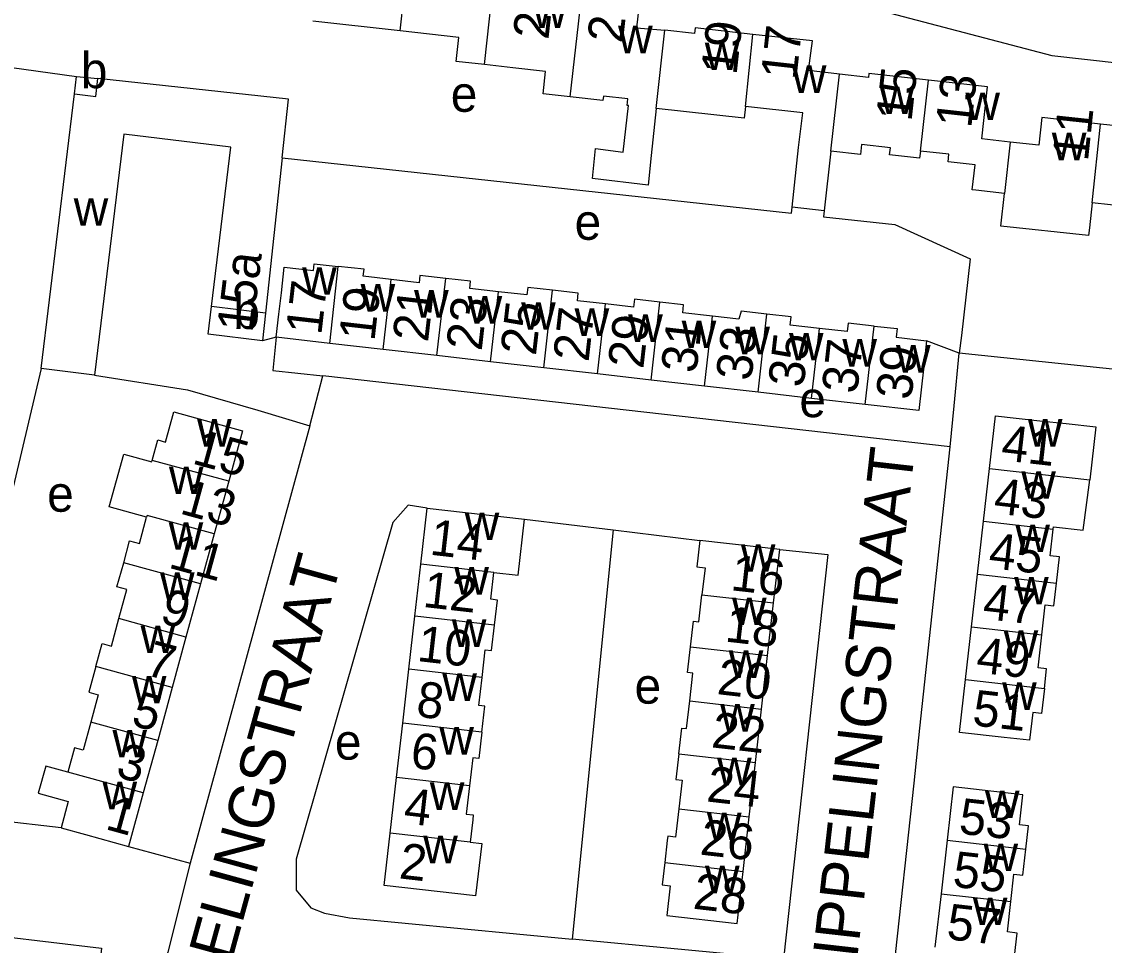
# Model space of a CAD drawing. Extents: x 161936 to 163647, y 386450 to 388633.
# Drawn here: x 162347.8 to 162468.8, y 387847.8 to 387951 of the extents above; entities that cross this region are included whole.
import ezdxf

# ---------------------------------------------------------------- set-up
doc = ezdxf.new("R2010")
doc.units = 0
for name, color, linetype in [('BLT_Basislijn', 7, 'Continuous'), ('BLT_Bebouwing', 7, 'Continuous'), ('BLT_Centroide', 7, 'Continuous'), ('BLT_Huisnummer', 7, 'Continuous'), ('BLT_Huisnummer_ tussenligend', 7, 'Continuous'), ('BLT_Onderverdeling_panden', 7, 'Continuous'), ('BLT_Straatnaam', 7, 'Continuous'), ('BLT_Vlakafsluiter', 7, 'Continuous')]:
    doc.layers.add(name, color=color, linetype=linetype)

msp = doc.modelspace()

# ---------------------------------------------------------------- linework, layer by layer
at = {"layer": 'BLT_Basislijn'}
for p, q in [((162333.4, 387947.7), (162353.91, 387944.91)), ((162376.23, 387915.75), (162374.69, 387915.35)), ((162349.96, 387912.24), (162338.14, 387862.54)), ((162380, 387905.85), (162381.43, 387911.42)), ((162451.58, 387903.51), (162381.43, 387911.42)), ((162448.2, 387872.03), (162451.58, 387903.51)), ((162403.97, 387895.41), (162413.91, 387894.2)), ((162413.91, 387894.2), (162409.3, 387848.45)), ((162413.91, 387894.2), (162423.6, 387893.03)), ((162447.54, 387865.89), (162448.2, 387872.03)), ((162443.87, 387831.81), (162447.54, 387865.89)), ((162352.16, 387860.9), (162338.14, 387862.54)), ((162359.71, 387858.82), (162366.61, 387856.95))]:
    msp.add_line(p, q, dxfattribs=at)
for points in [[(162322.3, 387973.74), (162372.21, 387968.81), (162383.73, 387967.34), (162396.47, 387964.74), (162462.94, 387947.25), (162508.45, 387942.15), (162508.66, 387941.36), (162504.97, 387908.35)], [(162376.9, 387935.81), (162433.84, 387929.6), (162433.91, 387930.28)], [(162437.48, 387929.89), (162437.41, 387929.21), (162445.4, 387928.34), (162453.81, 387924.53), (162452.84, 387915.95), (162452.6, 387913.96)], [(162376.23, 387915.75), (162375.84, 387912.04), (162381.43, 387911.42)], [(162451.58, 387903.51), (162452.01, 387908.08), (162452.6, 387913.96)], [(162479.1, 387911.16), (162473.64, 387911.78), (162452.6, 387913.96)], [(162355.92, 387911.52), (162366.32, 387909.88), (162374.16, 387907.6), (162380, 387905.85)], [(162380, 387905.85), (162366.71, 387857.36), (162366.61, 387856.95)], [(162393.12, 387896.65), (162390.99, 387896.96), (162389.27, 387895.02), (162378.46, 387857.39), (162378.46, 387853.93), (162380.08, 387851.97), (162381.62, 387851.36), (162384.4, 387850.85), (162409.3, 387848.45)], [(162432.52, 387892.01), (162437.9, 387891.45), (162432.93, 387846.2), (162409.3, 387848.45)], [(162366.61, 387856.95), (162364.09, 387847.01), (162359.18, 387830.23)]]:
    msp.add_lwpolyline(points, dxfattribs=at)
at = {"layer": 'BLT_Bebouwing'}
for p, q in [((162353.68, 387942.94), (162353.91, 387944.91)), ((162353.91, 387944.91), (162356.28, 387944.66)), ((162474.72, 387938.87), (162468.39, 387939.57)), ((162376.9, 387935.81), (162375.04, 387918.45)), ((162473.79, 387930.09), (162467.45, 387930.76)), ((162375.04, 387918.45), (162374.69, 387915.35)), ((162376.23, 387915.75), (162376.53, 387918.34)), ((162382.21, 387915.06), (162376.23, 387915.75)), ((162388.2, 387914.38), (162382.21, 387915.06)), ((162394.19, 387913.69), (162388.2, 387914.38)), ((162400.17, 387913.01), (162394.19, 387913.69)), ((162355.92, 387911.52), (162349.96, 387912.24)), ((162406.16, 387912.33), (162400.17, 387913.01)), ((162412.14, 387911.64), (162406.16, 387912.33)), ((162418.13, 387910.96), (162412.14, 387911.64)), ((162424.12, 387910.28), (162418.13, 387910.96)), ((162430.1, 387909.59), (162424.12, 387910.28)), ((162436.09, 387908.91), (162430.1, 387909.59)), ((162442.07, 387908.22), (162436.09, 387908.91)), ((162455.31, 387895.17), (162455.98, 387901.06)), ((162370.91, 387899.64), (162369.29, 387893.75)), ((162392.41, 387890.39), (162393.12, 387896.65)), ((162393.12, 387896.65), (162403.97, 387895.41)), ((162454.64, 387889.27), (162455.31, 387895.17)), ((162369.29, 387893.75), (162367.76, 387888.16)), ((162432.52, 387892.01), (162423.6, 387893.03)), ((162431.84, 387886.04), (162432.52, 387892.01)), ((162391.74, 387884.56), (162392.41, 387890.39)), ((162453.97, 387883.37), (162454.64, 387889.27)), ((162367.76, 387888.16), (162366.13, 387882.23)), ((162431.17, 387880.15), (162431.84, 387886.04)), ((162391.07, 387878.63), (162391.74, 387884.56)), ((162453.3, 387877.47), (162453.97, 387883.37)), ((162366.13, 387882.23), (162364.58, 387876.59)), ((162430.49, 387874.18), (162431.17, 387880.15)), ((162390.38, 387872.59), (162391.07, 387878.63)), ((162452.63, 387871.57), (162453.3, 387877.47)), ((162364.58, 387876.59), (162362.97, 387870.68)), ((162429.81, 387868.2), (162430.49, 387874.18)), ((162389.68, 387866.52), (162390.38, 387872.59)), ((162362.97, 387870.68), (162361.36, 387864.82)), ((162429.12, 387862.14), (162429.81, 387868.2)), ((162388.98, 387860.32), (162389.68, 387866.52)), ((162361.36, 387864.82), (162359.71, 387858.82)), ((162451.92, 387865.49), (162451.24, 387859.51)), ((162459.71, 387864.6), (162451.92, 387865.49)), ((162428.43, 387856.01), (162429.12, 387862.14)), ((162451.24, 387859.51), (162450.56, 387853.53)), ((162450.56, 387853.53), (162449.88, 387847.55))]:
    msp.add_line(p, q, dxfattribs=at)
for points in [[(162410.48, 387954.66), (162412.93, 387954.39), (162413.01, 387955.04), (162416.99, 387954.57), (162416.5, 387950.33), (162419.69, 387950.06)], [(162390.08, 387950), (162380.31, 387951.08)], [(162399.51, 387946.23), (162396.34, 387946.58), (162396.64, 387949.27), (162390.08, 387950)], [(162429.52, 387949.61), (162423.05, 387950.33), (162422.98, 387949.7), (162419.69, 387950.06)], [(162439.19, 387945.17), (162435.73, 387945.55), (162436.18, 387948.87), (162429.52, 387949.61)], [(162409.08, 387942.64), (162406.07, 387942.97), (162406.34, 387945.47), (162402.68, 387945.88), (162399.51, 387946.23)], [(162376.9, 387935.81), (162377.61, 387942.36), (162356.28, 387944.66)], [(162449.15, 387944.48), (162442.48, 387945.22), (162442.44, 387944.8), (162439.19, 387945.17)], [(162458.3, 387937.56), (162455.12, 387937.91), (162455.76, 387943.75), (162449.15, 387944.48)], [(162349.96, 387912.24), (162353.68, 387942.94)], [(162418.72, 387941.31), (162418.16, 387936.06), (162417.8, 387932.75), (162411.59, 387933.49), (162411.91, 387936.83), (162415.03, 387936.43), (162415.6, 387941.66), (162415.46, 387941.67), (162415.55, 387942.4), (162412.81, 387942.71), (162412.76, 387942.23), (162409.08, 387942.64)], [(162428.69, 387941.55), (162428.54, 387940.22), (162418.72, 387941.31)], [(162433.91, 387930.28), (162434.64, 387936.95), (162435.11, 387940.84), (162428.69, 387941.55)], [(162468.4, 387939.57), (162461.83, 387940.3), (162461.49, 387937.21), (162458.3, 387937.56)], [(162368.98, 387919.19), (162371.14, 387937), (162359.18, 387938.45), (162355.92, 387911.52)], [(162438.23, 387936.55), (162437.48, 387929.89)], [(162448.27, 387936.55), (162448.14, 387935.76), (162444.81, 387936.14), (162444.9, 387936.92), (162441.68, 387937.28), (162441.55, 387936.18), (162438.23, 387936.55)], [(162457.67, 387931.82), (162454.46, 387932.17), (162454.05, 387932.22), (162454.36, 387935.02), (162451.34, 387935.35), (162451.44, 387936.2), (162448.27, 387936.55)], [(162467.45, 387930.76), (162467.15, 387927.97), (162467.06, 387927.11), (162457.24, 387928.16), (162457.67, 387931.82)], [(162437.48, 387929.89), (162433.91, 387930.28)], [(162376.53, 387918.34), (162376.8, 387920.71), (162377.12, 387923.57), (162380.38, 387923.2), (162380.46, 387923.97), (162383.14, 387923.67)], [(162389.09, 387922.2), (162385.95, 387922.56), (162386.04, 387923.35), (162383.14, 387923.67)], [(162395.18, 387922.33), (162392.3, 387922.65), (162392.21, 387921.84), (162389.09, 387922.2)], [(162401.07, 387920.83), (162397.87, 387921.2), (162397.96, 387922.02), (162395.18, 387922.33)], [(162407.11, 387921), (162404.34, 387921.31), (162404.24, 387920.47), (162401.07, 387920.83)], [(162413.04, 387919.47), (162409.9, 387919.82), (162409.99, 387920.68), (162407.11, 387921)], [(162419.13, 387919.67), (162416.27, 387919.99), (162416.17, 387919.11), (162413.04, 387919.47)], [(162425.01, 387918.1), (162421.68, 387918.48), (162421.78, 387919.37), (162419.13, 387919.67)], [(162374.69, 387915.35), (162368.62, 387916.09), (162368.98, 387919.19)], [(162431.1, 387918.34), (162428.21, 387918.66), (162427.95, 387917.78), (162425.01, 387918.1)], [(162436.98, 387916.73), (162433.7, 387917.11), (162433.8, 387918.04), (162431.1, 387918.34)], [(162443.08, 387917), (162440.16, 387917.33), (162440.05, 387916.38), (162436.98, 387916.73)], [(162443.08, 387917), (162445.67, 387916.72), (162445.56, 387915.75), (162448.95, 387915.36)], [(162448.95, 387915.36), (162448.62, 387912.51), (162448.06, 387907.54), (162442.07, 387908.22)], [(162362.36, 387901.98), (162362.98, 387904.26), (162363.86, 387904.02), (162364.79, 387907.4), (162372.46, 387905.29), (162370.91, 387899.64)], [(162455.98, 387901.06), (162456.65, 387906.96)], [(162456.65, 387906.96), (162461.62, 387906.41), (162464.55, 387906.09), (162467.86, 387905.72), (162467.19, 387899.79)], [(162361.73, 387895.62), (162357.56, 387896.77), (162359.18, 387902.66), (162362.31, 387901.8), (162362.36, 387901.98)], [(162463.1, 387894.28), (162463.13, 387894.55), (162466.46, 387894.17), (162467.19, 387899.79)], [(162359.2, 387890.51), (162359.83, 387893), (162360.92, 387892.7), (162361.73, 387895.62)], [(162400.55, 387889.46), (162403.27, 387889.16), (162403.97, 387895.41)], [(162463.48, 387888.27), (162463.8, 387891.18), (162462.76, 387891.3), (162463.1, 387894.28)], [(162423.6, 387893.03), (162423.27, 387890.06), (162424.17, 387889.96), (162423.83, 387886.95)], [(162358.63, 387884.29), (162359.52, 387887.54), (162358.41, 387887.85), (162359.2, 387890.51)], [(162400.63, 387883.55), (162400.96, 387886.37), (162400.21, 387886.46), (162400.55, 387889.46)], [(162461.83, 387882.48), (162462.2, 387885.82), (162463.19, 387885.71), (162463.48, 387888.27)], [(162422.54, 387881.13), (162422.87, 387884.01), (162423.48, 387883.94), (162423.83, 387886.95)], [(162356.05, 387878.93), (162356.76, 387881.5), (162357.79, 387881.22), (162358.63, 387884.29)], [(162399.24, 387877.69), (162399.6, 387880.8), (162400.31, 387880.72), (162400.63, 387883.55)], [(162462.12, 387876.47), (162462.37, 387878.69), (162461.42, 387878.8), (162461.83, 387882.48)], [(162422.46, 387875.09), (162422.81, 387878.18), (162422.22, 387878.25), (162422.54, 387881.13)], [(162356.05, 387878.93), (162355.26, 387876.05), (162356.32, 387875.76), (162355.49, 387872.73)], [(162399.22, 387871.58), (162399.55, 387874.51), (162398.89, 387874.59), (162399.24, 387877.69)], [(162462.12, 387876.47), (162461.81, 387873.68), (162460.81, 387873.79), (162460.46, 387870.69)], [(162421.24, 387869.18), (162421.57, 387872.06), (162422.11, 387872), (162422.46, 387875.09)], [(162355.49, 387872.73), (162354.62, 387869.57), (162353.67, 387869.83), (162352.93, 387867.13)], [(162399.22, 387871.58), (162398.88, 387868.65), (162398.2, 387868.73), (162397.84, 387865.59)], [(162460.46, 387870.69), (162457.6, 387871.01), (162452.63, 387871.57)], [(162421.24, 387869.18), (162420.91, 387866.3), (162421.6, 387866.22), (162421.24, 387863.04)], [(162352.93, 387867.13), (162350.46, 387867.81), (162349.62, 387864.76), (162352.97, 387863.84), (162352.16, 387860.9)], [(162397.84, 387865.59), (162397.48, 387862.44), (162398.26, 387862.35), (162398.2, 387861.8), (162397.91, 387859.31)], [(162460.05, 387858.51), (162460.35, 387861.13), (162459.34, 387861.25), (162459.71, 387864.6)], [(162421.24, 387863.04), (162420.88, 387859.86), (162420, 387859.96), (162419.95, 387859.49), (162419.66, 387857.01)], [(162352.16, 387860.9), (162354.89, 387860.15), (162359.71, 387858.82)], [(162397.91, 387859.31), (162399.2, 387859.15), (162398.52, 387853.29), (162388.3, 387854.45), (162388.98, 387860.32)], [(162458.36, 387852.65), (162458.71, 387855.71), (162459.72, 387855.6), (162460.05, 387858.51)], [(162419.66, 387857.01), (162419.38, 387854.53), (162420.29, 387854.42), (162419.91, 387851.1), (162427.77, 387850.2), (162428.43, 387856.01)], [(162458.78, 387846.54), (162459.07, 387849.14), (162457.98, 387849.26), (162458.36, 387852.65)], [(162345.45, 387848.8), (162356.7, 387847.44), (162355.82, 387839.49), (162351.34, 387839.99)]]:
    msp.add_lwpolyline(points, dxfattribs=at)
at = {"layer": 'BLT_Onderverdeling_panden'}
for p, q in [((162390.08, 387950), (162391.11, 387959.57)), ((162399.51, 387946.23), (162400.46, 387954.77)), ((162409.08, 387942.64), (162410.48, 387954.66)), ((162418.72, 387941.31), (162419.69, 387950.06)), ((162428.69, 387941.55), (162429.52, 387949.61)), ((162438.23, 387936.55), (162439.19, 387945.17)), ((162448.27, 387936.55), (162449.15, 387944.48)), ((162467.45, 387930.76), (162468.39, 387939.57)), ((162458.3, 387937.56), (162457.67, 387931.82)), ((162382.21, 387915.06), (162383.14, 387923.67)), ((162388.2, 387914.38), (162389.09, 387922.2)), ((162394.19, 387913.69), (162395.18, 387922.33)), ((162400.17, 387913.01), (162401.07, 387920.83)), ((162406.16, 387912.33), (162407.11, 387921)), ((162412.14, 387911.64), (162413.04, 387919.47)), ((162418.13, 387910.96), (162419.13, 387919.67)), ((162424.12, 387910.28), (162425.01, 387918.1)), ((162430.1, 387909.59), (162431.1, 387918.34)), ((162442.07, 387908.22), (162443.08, 387917)), ((162436.09, 387908.91), (162436.98, 387916.73)), ((162370.91, 387899.64), (162362.36, 387901.98)), ((162455.98, 387901.06), (162467.19, 387899.79)), ((162455.31, 387895.17), (162463.1, 387894.28)), ((162367.76, 387888.16), (162359.2, 387890.51)), ((162400.55, 387889.46), (162392.41, 387890.39)), ((162454.64, 387889.27), (162463.48, 387888.27)), ((162423.83, 387886.95), (162431.84, 387886.04)), ((162366.13, 387882.23), (162358.63, 387884.29)), ((162400.63, 387883.55), (162391.74, 387884.56)), ((162453.97, 387883.37), (162461.83, 387882.48)), ((162422.54, 387881.13), (162431.17, 387880.15)), ((162364.58, 387876.59), (162356.05, 387878.93)), ((162399.24, 387877.69), (162391.07, 387878.63)), ((162453.3, 387877.47), (162462.12, 387876.47)), ((162422.46, 387875.09), (162430.49, 387874.18)), ((162362.97, 387870.68), (162355.49, 387872.73)), ((162399.22, 387871.58), (162390.38, 387872.59)), ((162421.24, 387869.18), (162429.81, 387868.2)), ((162361.36, 387864.82), (162352.93, 387867.13)), ((162397.84, 387865.59), (162389.68, 387866.52)), ((162421.24, 387863.04), (162429.12, 387862.14)), ((162397.91, 387859.31), (162388.98, 387860.32)), ((162451.24, 387859.51), (162460.05, 387858.51)), ((162419.66, 387857.01), (162428.43, 387856.01)), ((162450.56, 387853.53), (162458.36, 387852.65))]:
    msp.add_line(p, q, dxfattribs=at)
for points in [[(162353.68, 387942.94), (162356.05, 387942.65), (162356.28, 387944.66)], [(162375.04, 387918.45), (162368.98, 387919.19)], [(162369.29, 387893.75), (162361.78, 387895.81), (162361.73, 387895.62)]]:
    msp.add_lwpolyline(points, dxfattribs=at)
at = {"layer": 'BLT_Vlakafsluiter'}
msp.add_line((162452.6, 387913.96), (162448.95, 387915.36), dxfattribs=at)

# ---------------------------------------------------------------- texts
at = {"layer": 'BLT_Centroide'}
for s, p in [('w', (162404.89, 387950.31)), ('w', (162414.45, 387947.5)), ('w', (162424.14, 387945.62)), ('b', (162354.37, 387943.59)), ('w', (162433.88, 387943.06)), ('e', (162395.74, 387940.95)), ('w', (162443.71, 387940.69)), ('w', (162453.28, 387940.02)), ('w', (162462.95, 387935.53)), ('w', (162353.58, 387928.22)), ('e', (162409.59, 387926.64)), ('w', (162379.12, 387920.49)), ('w', (162385.66, 387918.62)), ('b', (162371.43, 387916.68)), ('w', (162391.64, 387917.95)), ('w', (162397.62, 387917.27)), ('w', (162403.61, 387916.58)), ('w', (162409.59, 387915.89)), ('w', (162415.58, 387915.22)), ('w', (162421.56, 387914.53)), ('w', (162427.56, 387913.84)), ('w', (162433.55, 387913.16)), ('w', (162439.53, 387912.47)), ('w', (162445.52, 387911.8)), ('e', (162434.72, 387906.81)), ('w', (162367.38, 387903.53)), ('w', (162460.27, 387903.53)), ('w', (162364.23, 387898.22)), ('w', (162459.53, 387897.69)), ('e', (162350.61, 387896.24)), ('w', (162364.2, 387892)), ('w', (162397.3, 387893.06)), ('w', (162458.87, 387891.72)), ('w', (162428.18, 387889.53)), ('w', (162363.23, 387886.38)), ('w', (162396.14, 387886.97)), ('w', (162458.73, 387885.88)), ('w', (162427.19, 387883.56)), ('w', (162395.86, 387881.12)), ('w', (162361.05, 387880.44)), ('w', (162457.56, 387879.91)), ('w', (162426.82, 387877.66)), ('w', (162394.8, 387875.09)), ('w', (162360.08, 387874.81)), ('e', (162416.29, 387874.78)), ('w', (162457.39, 387874.09)), ('w', (162425.86, 387871.66)), ('w', (162394.46, 387869.09)), ('w', (162357.91, 387868.78)), ('e', (162382.78, 387868.52)), ('w', (162425.52, 387865.66)), ('w', (162356.8, 387862.97)), ('w', (162393.4, 387862.91)), ('w', (162455.47, 387862)), ('w', (162424.39, 387859.53)), ('w', (162392.66, 387856.94)), ('w', (162455.31, 387856.06)), ('w', (162424.17, 387853.59)), ('w', (162454.12, 387850.03))]:
    msp.add_text(s, height=4, dxfattribs=at).set_placement(p)
at = {"layer": 'BLT_Huisnummer'}
for s, rotation, p in [('21', 83.6753, (162414.97, 387948.54)), ('17', 83.6762, (162434.37, 387944.44)), ('13', 83.6878, (162453.93, 387939.05)), ('15a', 83.0964, (162373.55, 387916.19)), ('17', 83.479, (162381.26, 387915.91)), ('21', 83.4845, (162393.19, 387915.12)), ('25', 83.4829, (162405.25, 387913.61)), ('29', 83.4812, (162417.26, 387912.14)), ('33', 83.4796, (162429.34, 387910.79)), ('39', 83.4776, (162447.23, 387908.66)), ('15', 344.6585, (162366.7, 387901.66)), ('41', 353.5282, (162457.18, 387902.01)), ('14', 353.4806, (162393.3, 387891.45)), ('45', 353.5277, (162455.78, 387889.96)), ('16', 353.5131, (162426.94, 387887.48)), ('9', 344.6564, (162363.07, 387883.88)), ('10', 353.4853, (162391.88, 387879.56)), ('20', 353.5196, (162425.42, 387875.86)), ('5', 344.6574, (162359.87, 387872.41)), ('51', 353.6041, (162453.97, 387872.37)), ('6', 353.4855, (162391.13, 387867.62)), ('24', 353.5187, (162424.25, 387863.86)), ('1', 344.6182, (162356.99, 387860.79)), ('53', 353.5332, (162452.45, 387860.27)), ('2', 353.4822, (162389.87, 387855.26)), ('28', 353.5182, (162422.74, 387851.87))]:
    msp.add_text(s, height=4, rotation=rotation, dxfattribs=at).set_placement(p)
at = {"layer": 'BLT_Huisnummer_ tussenligend'}
for s, rotation, p in [('23', 83.6753, (162406.65, 387948.94)), ('19', 83.6762, (162427.69, 387944.98)), ('15', 83.6878, (162447.25, 387939.79)), ('11', 83.9055, (162466.98, 387935.34)), ('19', 83.479, (162387.2, 387915.23)), ('23', 83.4845, (162399.19, 387914.14)), ('27', 83.4829, (162411.14, 387912.91)), ('31', 83.4812, (162423.2, 387911.64)), ('35', 83.4796, (162435.18, 387910.05)), ('37', 83.4796, (162441.17, 387909.35)), ('13', 344.6564, (162365.32, 387896.07)), ('43', 353.5282, (162456.36, 387896.07)), ('11', 344.6564, (162364.06, 387890.01)), ('12', 353.4853, (162392.53, 387885.61)), ('47', 353.5277, (162455.13, 387884.28)), ('18', 353.5131, (162426.31, 387881.74)), ('7', 344.6574, (162361.44, 387878.04)), ('49', 353.5277, (162454.39, 387878.28)), ('8', 353.4855, (162391.78, 387873.35)), ('22', 353.5196, (162424.79, 387869.91)), ('3', 344.6182, (162358.15, 387866.64)), ('4', 353.4822, (162390.38, 387861.42)), ('26', 353.5187, (162423.51, 387857.92)), ('55', 353.5332, (162451.76, 387854.33)), ('57', 353.5314, (162451.08, 387848.47))]:
    msp.add_text(s, height=4, rotation=rotation, dxfattribs=at).set_placement(p)
at = {"layer": 'BLT_Straatnaam'}
for rotation, p in [(83.5231, (162440.69, 387841.8)), (74.5987, (162367.17, 387831.1))]:
    msp.add_text('PIPPELINGSTRAAT', height=5, rotation=rotation, dxfattribs=at).set_placement(p)

doc.saveas('drawing.dxf')
